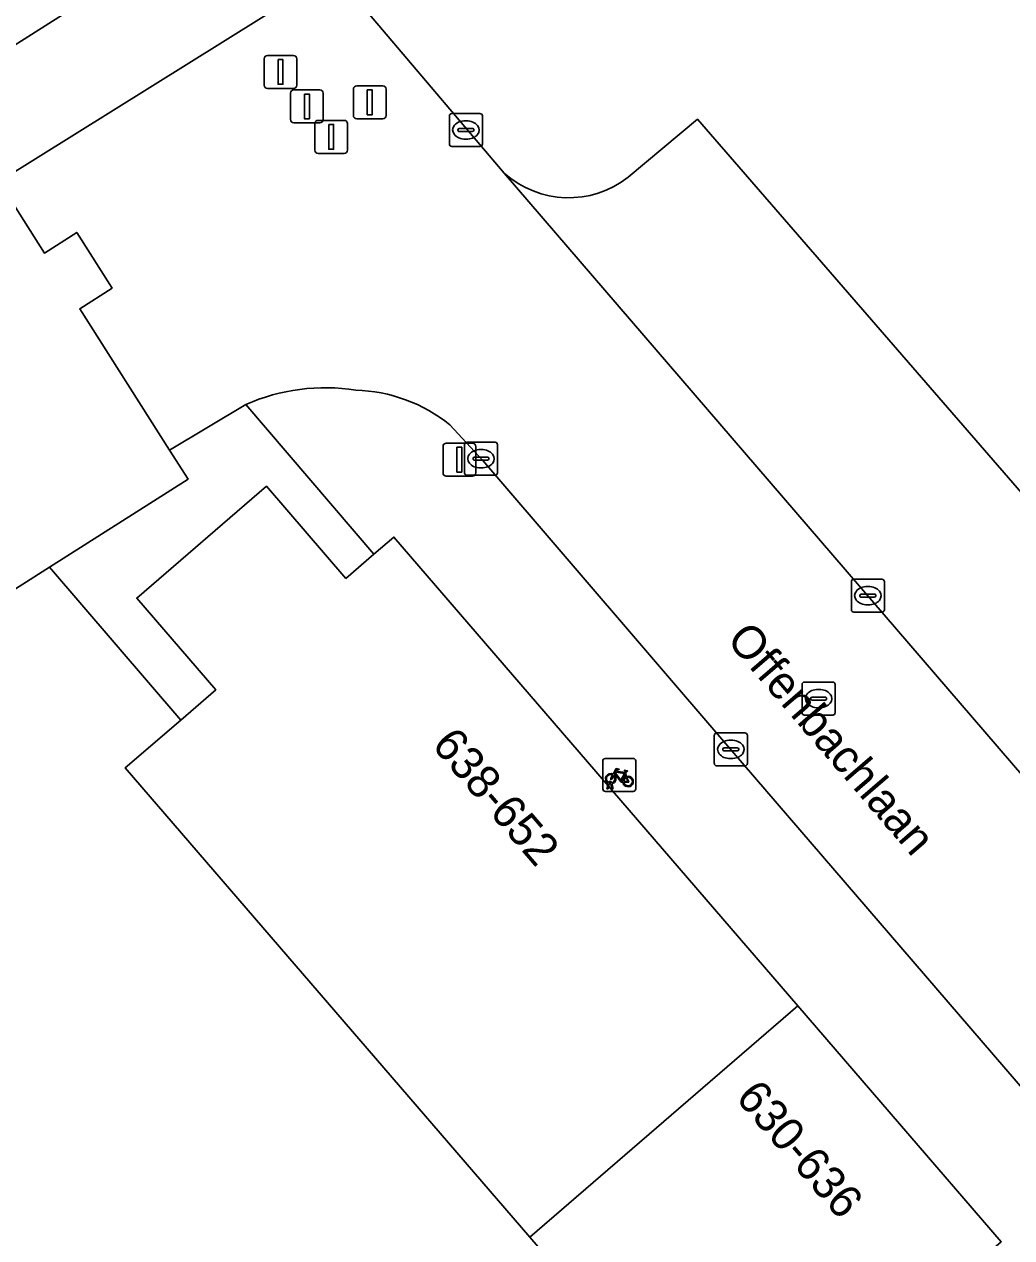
# Model space of a CAD drawing. Extents: x 159217 to 160349, y 381246 to 382172.
# Drawn here: x 159428.43 to 159458.35, y 381379.46 to 381416.22 of the extents above; entities that cross this region are included whole.
import ezdxf

# ---------------------------------------------------------------- set-up
doc = ezdxf.new("R2010")
doc.units = 0
for name, color, linetype in [('IMGEO_Afsluitpaal', 7, 'Continuous'), ('IMGEO_Erf', 7, 'Continuous'), ('IMGEO_Fietsenrek', 7, 'Continuous'), ('IMGEO_Groenvoorziening', 7, 'Continuous'), ('IMGEO_Kolk', 7, 'Continuous'), ('IMGEO_Lichtmast', 7, 'Continuous'), ('IMGEO_Openbare_ruimte_label', 7, 'Continuous'), ('IMGEO_Pand', 7, 'Continuous'), ('IMGEO_Pand_nummerreeks', 7, 'Continuous'), ('IMGEO_Parkeervlak_open', 7, 'Continuous'), ('IMGEO_Rijbaan_lokaal_open', 7, 'Continuous'), ('IMGEO_Rioolput', 7, 'Continuous'), ('IMGEO_Voetpad_open', 7, 'Continuous')]:
    doc.layers.add(name, color=color, linetype=linetype)

msp = doc.modelspace()

# ---------------------------------------------------------------- linework, layer by layer
at = {"layer": 'IMGEO_Afsluitpaal'}
for p, q in [((159435.7, 381414.379), (159435.7, 381415.179)), ((159435.7, 381415.179), (159435.7, 381414.379)), ((159435.8, 381415.279), (159436.59, 381415.279)), ((159436.59, 381415.279), (159435.8, 381415.279)), ((159436.69, 381415.179), (159436.69, 381414.379)), ((159436.69, 381414.379), (159436.69, 381415.179)), ((159438.503, 381414.357), (159439.293, 381414.357)), ((159439.293, 381414.357), (159438.503, 381414.357)), ((159436.59, 381414.279), (159435.8, 381414.279)), ((159435.8, 381414.279), (159436.59, 381414.279)), ((159436.499, 381413.334), (159436.499, 381414.134)), ((159436.499, 381414.134), (159436.499, 381413.334)), ((159436.599, 381414.234), (159437.389, 381414.234)), ((159437.389, 381414.234), (159436.599, 381414.234)), ((159437.489, 381414.134), (159437.489, 381413.334)), ((159437.489, 381413.334), (159437.489, 381414.134)), ((159438.403, 381413.457), (159438.403, 381414.257)), ((159438.403, 381414.257), (159438.403, 381413.457)), ((159439.393, 381414.257), (159439.393, 381413.457)), ((159439.393, 381413.457), (159439.393, 381414.257)), ((159437.389, 381413.234), (159436.599, 381413.234)), ((159436.599, 381413.234), (159437.389, 381413.234)), ((159437.236, 381412.412), (159437.236, 381413.212)), ((159437.236, 381413.212), (159437.236, 381412.412)), ((159437.336, 381413.312), (159438.126, 381413.312)), ((159438.126, 381413.312), (159437.336, 381413.312)), ((159438.226, 381413.212), (159438.226, 381412.412)), ((159438.226, 381412.412), (159438.226, 381413.212)), ((159439.293, 381413.357), (159438.503, 381413.357)), ((159438.503, 381413.357), (159439.293, 381413.357)), ((159438.126, 381412.312), (159437.336, 381412.312)), ((159437.336, 381412.312), (159438.126, 381412.312))]:
    msp.add_line(p, q, dxfattribs=at)
for points in [[(159436.12, 381415.154), (159436.27, 381415.154), (159436.27, 381414.404), (159436.12, 381414.404), (159436.12, 381415.154)], [(159436.919, 381414.109), (159437.069, 381414.109), (159437.069, 381413.359), (159436.919, 381413.359), (159436.919, 381414.109)], [(159438.823, 381414.232), (159438.973, 381414.232), (159438.973, 381413.482), (159438.823, 381413.482), (159438.823, 381414.232)], [(159437.656, 381413.187), (159437.806, 381413.187), (159437.806, 381412.437), (159437.656, 381412.437), (159437.656, 381413.187)]]:
    msp.add_lwpolyline(points, dxfattribs=at)
for centre, start, end in [((159435.8, 381415.179), 90, 180), ((159435.8, 381415.179), 90, 180), ((159436.59, 381415.179), 0, 90), ((159436.59, 381415.179), 360, 90), ((159435.8, 381414.379), 180, 270), ((159435.8, 381414.379), 180, 270), ((159436.59, 381414.379), 270, 0), ((159436.59, 381414.379), 270, 0), ((159438.503, 381414.257), 90, 180), ((159438.503, 381414.257), 90, 180), ((159439.293, 381414.257), 0, 90), ((159439.293, 381414.257), 360, 90), ((159436.599, 381414.134), 90, 180), ((159436.599, 381414.134), 90, 180), ((159437.389, 381414.134), 0, 90), ((159437.389, 381414.134), 360, 90), ((159436.599, 381413.334), 180, 270), ((159436.599, 381413.334), 180, 270), ((159437.336, 381413.212), 90, 180), ((159437.336, 381413.212), 90, 180), ((159437.389, 381413.334), 270, 0), ((159437.389, 381413.334), 270, 0), ((159438.126, 381413.212), 0, 90), ((159438.126, 381413.212), 360, 90), ((159438.503, 381413.457), 180, 270), ((159438.503, 381413.457), 180, 270), ((159439.293, 381413.457), 270, 0), ((159439.293, 381413.457), 270, 0), ((159437.336, 381412.412), 180, 270), ((159437.336, 381412.412), 180, 270), ((159438.126, 381412.412), 270, 0), ((159438.126, 381412.412), 270, 0)]:
    msp.add_arc(centre, 0.1, start, end, dxfattribs=at)
at = {"layer": 'IMGEO_Erf'}
msp.add_lwpolyline([(159435.769, 381402.228), (159438.177, 381399.435), (159439.025, 381400.167), (159435.147, 381404.701), (159432.836, 381403.323), (159433.394, 381402.445), (159429.201, 381399.779), (159433.172, 381395.147), (159434.233, 381396.062), (159431.838, 381398.84)], close=True, dxfattribs=at)
at = {"layer": 'IMGEO_Fietsenrek'}
for p, q in [((159445.959, 381393.058), (159445.959, 381393.899)), ((159445.959, 381393.899), (159445.959, 381393.058)), ((159446.034, 381393.983), (159446.875, 381393.983)), ((159446.875, 381393.983), (159446.034, 381393.983)), ((159446.959, 381393.908), (159446.959, 381393.067)), ((159446.959, 381393.067), (159446.959, 381393.908)), ((159446.646, 381393.532), (159446.682, 381393.437)), ((159446.086, 381393.067), (159446.125, 381393.227)), ((159446.12, 381393.067), (159446.086, 381393.067)), ((159446.155, 381393.215), (159446.12, 381393.067)), ((159446.197, 381393.239), (159446.196, 381393.243)), ((159446.238, 381393.067), (159446.204, 381393.209)), ((159446.228, 381393.25), (159446.229, 381393.243)), ((159446.236, 381393.213), (159446.271, 381393.067)), ((159446.271, 381393.067), (159446.238, 381393.067)), ((159446.884, 381392.983), (159446.043, 381392.983)), ((159446.043, 381392.983), (159446.884, 381392.983))]:
    msp.add_line(p, q, dxfattribs=at)
for points in [[(159446.293, 381393.457), (159446.241, 381393.367), (159446.201, 381393.342), (159446.202, 381393.389), (159446.257, 381393.483)], [(159446.272, 381393.509), (159446.367, 381393.673), (159446.453, 381393.659), (159446.455, 381393.65), (159446.399, 381393.639), (159446.372, 381393.594), (159446.628, 381393.553)], [(159446.568, 381393.265), (159446.518, 381393.265), (159446.327, 381393.516), (159446.308, 381393.484)], [(159446.615, 381393.528), (159446.358, 381393.569), (159446.341, 381393.54), (159446.508, 381393.32), (159446.615, 381393.528)], [(159446.663, 381393.43), (159446.633, 381393.507), (159446.524, 381393.289), (159446.567, 381393.289)], [(159446.597, 381393.289), (159446.717, 381393.288), (159446.673, 381393.402)], [(159446.693, 381393.409), (159446.748, 381393.264), (159446.598, 381393.264)], [(159446.628, 381393.553), (159446.653, 381393.602), (159446.647, 381393.606), (159446.624, 381393.61), (159446.612, 381393.617), (159446.611, 381393.62), (159446.613, 381393.625), (159446.708, 381393.61), (159446.71, 381393.6), (159446.7, 381393.587), (159446.688, 381393.581), (159446.674, 381393.587), (159446.646, 381393.532)]]:
    msp.add_lwpolyline(points, dxfattribs=at)
for centre, radius, start, end in [((159446.037, 381393.905), 0.0779, 92.4484, 184.2845), ((159446.037, 381393.905), 0.0779, 92.4484, 184.2845), ((159446.881, 381393.905), 0.0779, 2.4484, 94.2845), ((159446.881, 381393.905), 0.0779, 2.4484, 94.2845), ((159446.199, 381393.368), 0.159, 62.6766, 242.1369), ((159446.199, 381393.368), 0.129, 63.3192, 238.903), ((159446.199, 381393.368), 0.129, 283.6043, 43.4302), ((159446.199, 381393.368), 0.159, 283.5766, 46.6042), ((159446.726, 381393.284), 0.159, 113.3408, 178.3217), ((159446.726, 381393.284), 0.159, 187.0065, 105.7708), ((159446.726, 381393.284), 0.129, 113.923, 177.9556), ((159446.726, 381393.284), 0.129, 188.6715, 104.5883), ((159446.037, 381393.061), 0.0779, 182.4484, 274.2845), ((159446.037, 381393.061), 0.0779, 182.4484, 274.2845), ((159446.179, 381393.239), 0.0499, 12.8025, 158.6934), ((159446.199, 381393.368), 0.159, 253.9967, 271.7867), ((159446.179, 381393.239), 0.0174, 12.8025, 163.4502), ((159446.199, 381393.368), 0.129, 253.415, 269.0204), ((159446.881, 381393.061), 0.0779, 272.4484, 4.2845), ((159446.881, 381393.061), 0.0779, 272.4484, 4.2845)]:
    msp.add_arc(centre, radius, start, end, dxfattribs=at)
at = {"layer": 'IMGEO_Groenvoorziening'}
for points in [[(159465.999, 381384.958), (159470.205, 381380.386), (159472.543, 381378.114), (159500, 381405.14), (159519.316, 381424.154), (159516.999, 381426.4), (159513.358, 381423.27), (159511.463, 381425.436), (159507.177, 381421.789), (159501.232, 381428.731), (159500, 381430.17), (159489.055, 381442.952), (159490.687, 381444.353), (159486.85, 381448.82), (159483.448, 381446.668), (159468.237, 381437.044), (159453.025, 381427.421), (159437.814, 381417.797), (159442.974, 381411.716)], [(159446.732, 381411.591), (159448.825, 381413.344), (159468.591, 381390.562), (159466.239, 381388.586)]]:
    msp.add_lwpolyline(points, dxfattribs=at)
for points in [[(159426.08, 381427.128), (159419.021, 381421.069), (159424.473, 381413.268), (159425.933, 381414.195), (159432.3, 381418.237)], [(159450.035, 381369.261), (159449.908, 381372.338), (159443.75, 381379.482), (159431.493, 381393.699), (159433.172, 381395.147), (159429.201, 381399.779), (159425.618, 381397.501), (159410.428, 381387.845), (159395.237, 381378.188), (159380.047, 381368.531), (159386.995, 381360.637), (159391.487, 381364.596), (159394.484, 381361.077), (159404.492, 381349.329), (159406.465, 381350.948), (159406.717, 381350.65), (159414.278, 381356.018), (159442.202, 381362.193), (159442.587, 381362.278), (159443.383, 381362.454), (159443.602, 381362.503), (159443.465, 381363.355), (159442.823, 381367.349), (159450.066, 381368.511)]]:
    msp.add_lwpolyline(points, close=True, dxfattribs=at)
msp.add_arc((159444.927, 381413.89), 2.923, 228.0622, 308.1276, dxfattribs=at)
at = {"layer": 'IMGEO_Kolk'}
for p, q in [((159441.311, 381412.594), (159441.311, 381413.446)), ((159441.386, 381413.52), (159442.238, 381413.52)), ((159441.799, 381413.3), (159441.824, 381413.3)), ((159442.312, 381413.446), (159442.312, 381412.594)), ((159441.57, 381413.014), (159441.57, 381413.026)), ((159442.008, 381412.977), (159441.61, 381412.977)), ((159441.613, 381413.063), (159442.011, 381413.063)), ((159442.054, 381413.026), (159442.054, 381413.014)), ((159442.238, 381412.52), (159441.386, 381412.52)), ((159441.822, 381412.74), (159441.797, 381412.74)), ((159441.769, 381402.636), (159441.769, 381403.488)), ((159441.844, 381403.562), (159442.696, 381403.562)), ((159442.257, 381403.342), (159442.282, 381403.342)), ((159442.77, 381403.488), (159442.77, 381402.636)), ((159442.028, 381403.056), (159442.028, 381403.068)), ((159442.466, 381403.019), (159442.068, 381403.019)), ((159442.071, 381403.105), (159442.469, 381403.105)), ((159442.512, 381403.068), (159442.512, 381403.056)), ((159442.696, 381402.562), (159441.844, 381402.562)), ((159442.28, 381402.782), (159442.255, 381402.782)), ((159453.49, 381398.487), (159453.49, 381399.339)), ((159453.565, 381399.413), (159454.417, 381399.413)), ((159454.491, 381399.339), (159454.491, 381398.487)), ((159453.749, 381398.907), (159453.749, 381398.919)), ((159453.792, 381398.956), (159454.19, 381398.956)), ((159453.978, 381399.193), (159454.003, 381399.193)), ((159454.233, 381398.919), (159454.233, 381398.907)), ((159454.187, 381398.87), (159453.789, 381398.87)), ((159454.001, 381398.633), (159453.976, 381398.633)), ((159454.417, 381398.413), (159453.565, 381398.413)), ((159449.339, 381393.831), (159449.339, 381394.683)), ((159449.414, 381394.757), (159450.266, 381394.757)), ((159449.827, 381394.537), (159449.852, 381394.537)), ((159450.34, 381394.683), (159450.34, 381393.831)), ((159449.598, 381394.251), (159449.598, 381394.263)), ((159450.036, 381394.214), (159449.638, 381394.214)), ((159449.641, 381394.3), (159450.039, 381394.3)), ((159450.082, 381394.263), (159450.082, 381394.251)), ((159450.266, 381393.757), (159449.414, 381393.757)), ((159449.85, 381393.977), (159449.825, 381393.977))]:
    msp.add_line(p, q, dxfattribs=at)
for points in [[(159441.311, 381412.594), (159441.311, 381413.446)], [(159441.386, 381413.52), (159442.238, 381413.52)], [(159442.312, 381413.446), (159442.312, 381412.594)], [(159442.238, 381412.52), (159441.386, 381412.52)], [(159441.769, 381402.636), (159441.769, 381403.488)], [(159441.844, 381403.562), (159442.696, 381403.562)], [(159442.77, 381403.488), (159442.77, 381402.636)], [(159442.696, 381402.562), (159441.844, 381402.562)], [(159453.49, 381398.487), (159453.49, 381399.339)], [(159453.565, 381399.413), (159454.417, 381399.413)], [(159454.491, 381399.339), (159454.491, 381398.487)], [(159454.417, 381398.413), (159453.565, 381398.413)], [(159449.339, 381393.831), (159449.339, 381394.683)], [(159449.414, 381394.757), (159450.266, 381394.757)], [(159450.34, 381394.683), (159450.34, 381393.831)], [(159450.266, 381393.757), (159449.414, 381393.757)]]:
    msp.add_lwpolyline(points, dxfattribs=at)
for centre, radius, start, end in [((159441.388, 381413.444), 0.0765, 91.552, 178.448), ((159441.388, 381413.444), 0.0765, 91.552, 178.448), ((159442.236, 381413.444), 0.0765, 1.552, 88.448), ((159442.236, 381413.444), 0.0765, 1.552, 88.448), ((159441.61, 381413.023), 0.0403, 85.8775, 175.7526), ((159441.607, 381413.013), 0.0366, 178.938, 274.7102), ((159442.011, 381413.02), 0.043, 264.8664, 352.4533), ((159442.015, 381413.025), 0.0386, 1.7309, 96.639), ((159441.388, 381412.596), 0.0765, 181.552, 268.448), ((159441.388, 381412.596), 0.0765, 181.552, 268.448), ((159442.236, 381412.596), 0.0765, 271.552, 358.448), ((159442.236, 381412.596), 0.0765, 271.552, 358.448), ((159441.846, 381403.486), 0.0765, 91.552, 178.448), ((159441.846, 381403.486), 0.0765, 91.552, 178.448), ((159442.694, 381403.486), 0.0765, 1.552, 88.448), ((159442.694, 381403.486), 0.0765, 1.552, 88.448), ((159442.068, 381403.065), 0.0403, 85.8775, 175.7526), ((159442.065, 381403.055), 0.0366, 178.938, 274.7102), ((159442.469, 381403.062), 0.043, 264.8664, 352.4533), ((159442.473, 381403.067), 0.0386, 1.7309, 96.639), ((159441.846, 381402.638), 0.0765, 181.552, 268.448), ((159441.846, 381402.638), 0.0765, 181.552, 268.448), ((159442.694, 381402.638), 0.0765, 271.552, 358.448), ((159442.694, 381402.638), 0.0765, 271.552, 358.448), ((159453.567, 381399.337), 0.0765, 91.552, 178.448), ((159453.567, 381399.337), 0.0765, 91.552, 178.448), ((159454.415, 381399.337), 0.0765, 1.552, 88.448), ((159454.415, 381399.337), 0.0765, 1.552, 88.448), ((159453.789, 381398.916), 0.0403, 85.8775, 175.7526), ((159453.786, 381398.906), 0.0366, 178.938, 274.7102), ((159454.19, 381398.913), 0.043, 264.8664, 352.4533), ((159454.194, 381398.918), 0.0386, 1.7309, 96.639), ((159453.567, 381398.489), 0.0765, 181.552, 268.448), ((159453.567, 381398.489), 0.0765, 181.552, 268.448), ((159454.415, 381398.489), 0.0765, 271.552, 358.448), ((159454.415, 381398.489), 0.0765, 271.552, 358.448), ((159449.416, 381394.681), 0.0765, 91.552, 178.448), ((159449.416, 381394.681), 0.0765, 91.552, 178.448), ((159450.264, 381394.681), 0.0765, 1.552, 88.448), ((159450.264, 381394.681), 0.0765, 1.552, 88.448), ((159449.638, 381394.26), 0.0403, 85.8775, 175.7526), ((159449.635, 381394.25), 0.0366, 178.938, 274.7102), ((159450.039, 381394.257), 0.043, 264.8664, 352.4533), ((159450.043, 381394.262), 0.0386, 1.7309, 96.639), ((159449.416, 381393.833), 0.0765, 181.552, 268.448), ((159449.416, 381393.833), 0.0765, 181.552, 268.448), ((159450.264, 381393.833), 0.0765, 271.552, 358.448), ((159450.264, 381393.833), 0.0765, 271.552, 358.448)]:
    msp.add_arc(centre, radius, start, end, dxfattribs=at)
for centre, major_axis, ratio, start_param, end_param in [((159441.798, 381413.02), (-0.387, 0.002), 0.722429, 4.712389, 7.853982), ((159441.823, 381413.02), (-0.39, 0.002), 0.717154, 1.570796, 4.712389), ((159442.256, 381403.062), (-0.387, 0.002), 0.722429, 4.712389, 7.853982), ((159442.281, 381403.062), (-0.39, 0.002), 0.717154, 1.570796, 4.712389), ((159453.977, 381398.913), (-0.387, 0.002), 0.722429, 4.712389, 7.853982), ((159454.002, 381398.913), (-0.39, 0.002), 0.717154, 1.570796, 4.712389), ((159449.826, 381394.257), (-0.387, 0.002), 0.722429, 4.712389, 7.853982), ((159449.851, 381394.257), (-0.39, 0.002), 0.717154, 1.570796, 4.712389)]:
    msp.add_ellipse(centre, major_axis=major_axis, ratio=ratio, start_param=start_param, end_param=end_param, dxfattribs=at)
at = {"layer": 'IMGEO_Lichtmast'}
for p, q in [((159441.119, 381402.633), (159441.119, 381403.433)), ((159441.119, 381403.433), (159441.119, 381402.633)), ((159441.219, 381403.533), (159442.009, 381403.533)), ((159442.009, 381403.533), (159441.219, 381403.533)), ((159442.109, 381403.433), (159442.109, 381402.633)), ((159442.109, 381402.633), (159442.109, 381403.433)), ((159442.009, 381402.533), (159441.219, 381402.533)), ((159441.219, 381402.533), (159442.009, 381402.533))]:
    msp.add_line(p, q, dxfattribs=at)
msp.add_lwpolyline([(159441.539, 381403.408), (159441.689, 381403.408), (159441.689, 381402.658), (159441.539, 381402.658), (159441.539, 381403.408)], dxfattribs=at)
for centre, start, end in [((159441.219, 381403.433), 90, 180), ((159441.219, 381403.433), 90, 180), ((159442.009, 381403.433), 0, 90), ((159442.009, 381403.433), 360, 90), ((159441.219, 381402.633), 180, 270), ((159441.219, 381402.633), 180, 270), ((159442.009, 381402.633), 270, 0), ((159442.009, 381402.633), 270, 0)]:
    msp.add_arc(centre, 0.1, start, end, dxfattribs=at)
at = {"layer": 'IMGEO_Pand'}
for points in [[(159425.618, 381397.501), (159429.201, 381399.779), (159433.394, 381402.445), (159432.836, 381403.323), (159430.114, 381407.605), (159431.095, 381408.229), (159430.021, 381409.916), (159429.041, 381409.292), (159427.663, 381411.461), (159419.887, 381406.517)], [(159443.75, 381379.482), (159451.873, 381386.487), (159439.63, 381400.688), (159439.025, 381400.167), (159438.177, 381399.435), (159435.769, 381402.228), (159431.838, 381398.84), (159434.233, 381396.062), (159433.172, 381395.147), (159431.493, 381393.699)], [(159443.75, 381379.482), (159449.908, 381372.338), (159458.033, 381379.341), (159451.873, 381386.487)]]:
    msp.add_lwpolyline(points, close=True, dxfattribs=at)
at = {"layer": 'IMGEO_Parkeervlak_open'}
for points in [[(159466.239, 381388.586), (159468.591, 381390.562), (159448.825, 381413.344), (159446.732, 381411.591)], [(159442.974, 381411.716), (159465.999, 381384.958)]]:
    msp.add_lwpolyline(points, dxfattribs=at)
msp.add_arc((159444.927, 381413.89), 2.923, 228.0622, 308.1276, dxfattribs=at)
at = {"layer": 'IMGEO_Rijbaan_lokaal_open'}
for points in [[(159442.974, 381411.716), (159437.814, 381417.797), (159436.798, 381417.166), (159427.663, 381411.461), (159429.041, 381409.292), (159430.021, 381409.916), (159431.095, 381408.229), (159430.114, 381407.605), (159432.836, 381403.323), (159435.147, 381404.701)], [(159472.543, 381378.114), (159470.205, 381380.386), (159465.999, 381384.958), (159442.974, 381411.716)], [(159441.326, 381404.091), (159442.323, 381403.005), (159449.874, 381394.218), (159461.913, 381380.221), (159462.585, 381379.446), (159462.927, 381379.051), (159464.937, 381376.731), (159468.09, 381373.094), (159469.779, 381371.255)]]:
    msp.add_lwpolyline(points, dxfattribs=at)
for centre, radius, start, end in [((159437.543, 381399.351), 5.862, 80.837, 114.12), ((159438.338, 381400.361), 4.779, 51.3055, 88.351)]:
    msp.add_arc(centre, radius, start, end, dxfattribs=at)
at = {"layer": 'IMGEO_Rioolput'}
for p, q in [((159451.998, 381395.369), (159451.998, 381396.221)), ((159452.073, 381396.295), (159452.925, 381396.295)), ((159452.486, 381396.075), (159452.511, 381396.075)), ((159452.999, 381396.221), (159452.999, 381395.369)), ((159452.257, 381395.789), (159452.257, 381395.801)), ((159452.695, 381395.752), (159452.297, 381395.752)), ((159452.3, 381395.838), (159452.698, 381395.838)), ((159452.741, 381395.801), (159452.741, 381395.789)), ((159452.925, 381395.295), (159452.073, 381395.295)), ((159452.509, 381395.515), (159452.484, 381395.515))]:
    msp.add_line(p, q, dxfattribs=at)
for points in [[(159451.998, 381395.369), (159451.998, 381396.221)], [(159452.073, 381396.295), (159452.925, 381396.295)], [(159452.999, 381396.221), (159452.999, 381395.369)], [(159452.925, 381395.295), (159452.073, 381395.295)]]:
    msp.add_lwpolyline(points, dxfattribs=at)
for centre, radius, start, end in [((159452.075, 381396.219), 0.0765, 91.552, 178.448), ((159452.075, 381396.219), 0.0765, 91.552, 178.448), ((159452.923, 381396.219), 0.0765, 1.552, 88.448), ((159452.923, 381396.219), 0.0765, 1.552, 88.448), ((159452.297, 381395.798), 0.0403, 85.8775, 175.7526), ((159452.294, 381395.788), 0.0366, 178.938, 274.7102), ((159452.698, 381395.795), 0.043, 264.8664, 352.4533), ((159452.702, 381395.8), 0.0386, 1.7309, 96.639), ((159452.075, 381395.371), 0.0765, 181.552, 268.448), ((159452.075, 381395.371), 0.0765, 181.552, 268.448), ((159452.923, 381395.371), 0.0765, 271.552, 358.448), ((159452.923, 381395.371), 0.0765, 271.552, 358.448)]:
    msp.add_arc(centre, radius, start, end, dxfattribs=at)
for centre, major_axis, ratio, start_param, end_param in [((159452.485, 381395.795), (-0.387, 0.002), 0.722429, 4.712389, 7.853982), ((159452.51, 381395.795), (-0.39, 0.002), 0.717154, 1.570796, 4.712389)]:
    msp.add_ellipse(centre, major_axis=major_axis, ratio=ratio, start_param=start_param, end_param=end_param, dxfattribs=at)
at = {"layer": 'IMGEO_Voetpad_open'}
for points in [[(159432.3, 381418.237), (159425.933, 381414.195), (159427.216, 381412.175), (159427.663, 381411.461), (159436.798, 381417.166)], [(159435.147, 381404.701), (159439.025, 381400.167), (159439.63, 381400.688), (159451.873, 381386.487), (159458.033, 381379.341), (159449.908, 381372.338), (159450.035, 381369.261), (159450.772, 381369.308), (159462.585, 381379.446), (159461.913, 381380.221), (159449.874, 381394.218)], [(159449.874, 381394.218), (159442.323, 381403.005), (159441.326, 381404.091)]]:
    msp.add_lwpolyline(points, dxfattribs=at)
for centre, radius, start, end in [((159437.543, 381399.351), 5.862, 80.837, 114.12), ((159438.338, 381400.361), 4.779, 51.3055, 88.351)]:
    msp.add_arc(centre, radius, start, end, dxfattribs=at)

# ---------------------------------------------------------------- texts
at = {"layer": 'IMGEO_Openbare_ruimte_label'}
msp.add_text('Offenbachlaan', height=1, rotation=310.7007, dxfattribs=at).set_placement((159449.678, 381397.563))
at = {"layer": 'IMGEO_Pand_nummerreeks'}
for s, p in [('638-652', (159440.75, 381394.366)), ('630-636', (159449.955, 381383.688))]:
    msp.add_text(s, height=1, rotation=310.7642, dxfattribs=at).set_placement(p)

doc.saveas('drawing.dxf')
